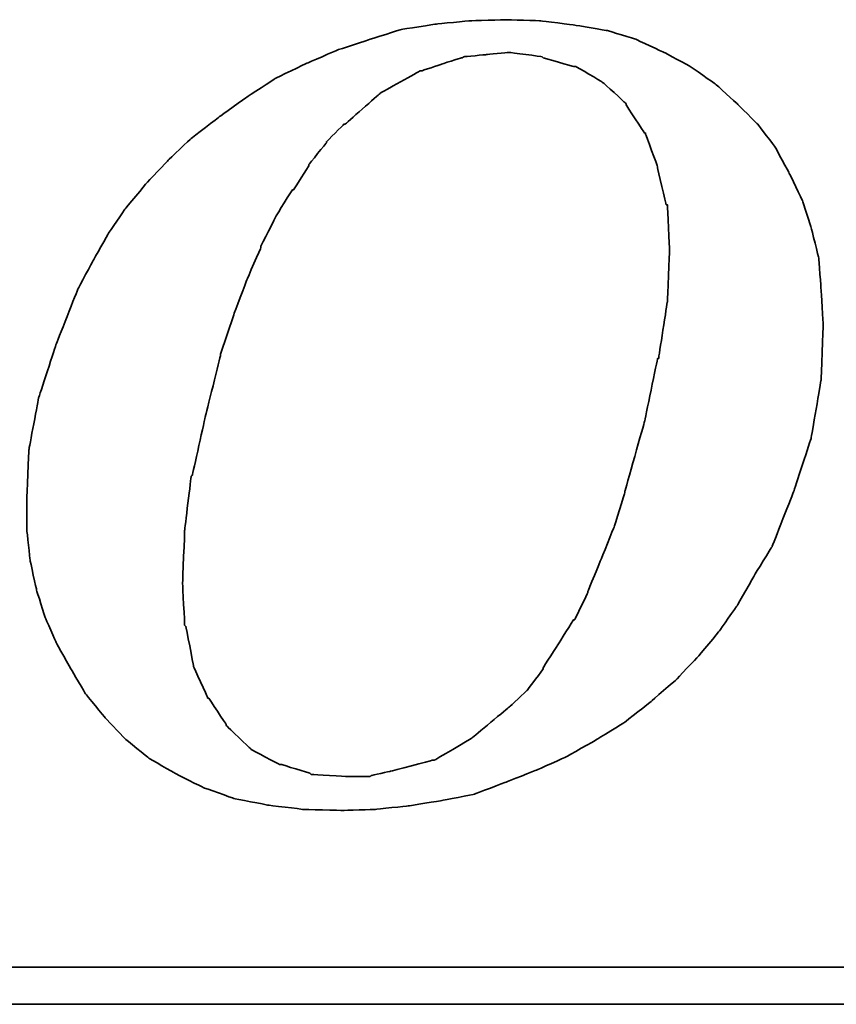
# Model space of a CAD drawing. Header units: millimetres. Extents: x 443 to 3685, y -1599 to 860.
# Tile 301 of 610: x 798.85 to 803.88, y 99.24 to 105.32. Entities that reach past the tile are written whole.
import ezdxf

# ---------------------------------------------------------------- set-up
doc = ezdxf.new("R2010")
doc.units = ezdxf.units.MM
doc.layers.add('DIM', color=4, linetype='CONTINUOUS')
doc.layers.add('layer 1', color=7, linetype='CONTINUOUS')

# ---------------------------------------------------------------- blocks, each defined once
blk = doc.blocks.new('TBI MOTION logo(完整正式版)')
at = {"layer": 'layer 1', "color": 22, "lineweight": 35}
for points, knots in [([(35.79625, -6.98375), (35.79625, -6.98375), (36.23125, -7.43875), (36.23125, -7.43875), (36.23125, -7.43875), (36.23125, -7.43875), (36.75625, -7.87125), (36.75625, -7.87125), (36.75625, -7.87125), (36.75625, -7.87125), (37.33125, -8.20375), (37.33125, -8.20375), (37.33125, -8.20375), (37.33125, -8.20375), (37.95625, -8.51875), (37.95625, -8.51875), (37.95625, -8.51875), (37.95625, -8.51875), (38.62625, -8.75875), (38.62625, -8.75875), (38.62625, -8.75875), (38.62625, -8.75875), (39.37125, -8.90375), (39.37125, -8.90375), (39.37125, -8.90375), (39.37125, -8.90375), (40.14125, -8.99875), (40.14125, -8.99875), (40.14125, -8.99875), (40.14125, -8.99875), (41.02625, -9.02375), (41.02625, -9.02375), (41.02625, -9.02375), (41.02625, -9.02375), (41.74625, -8.99875), (41.74625, -8.99875), (41.74625, -8.99875), (41.74625, -8.99875), (42.46625, -8.92375), (42.46625, -8.92375), (42.46625, -8.92375), (42.46625, -8.92375), (43.21125, -8.80625), (43.21125, -8.80625), (43.21125, -8.80625), (43.21125, -8.80625), (43.93125, -8.66375), (43.93125, -8.66375), (43.93125, -8.66375), (43.93125, -8.66375), (44.62625, -8.39875), (44.62625, -8.39875), (44.62625, -8.39875), (44.62625, -8.39875), (45.29625, -8.13375), (45.29625, -8.13375), (45.29625, -8.13375), (45.29625, -8.13375), (45.94625, -7.84375), (45.94625, -7.84375), (45.94625, -7.84375), (45.94625, -7.84375), (46.61625, -7.46375), (46.61625, -7.46375), (46.61625, -7.46375), (46.61625, -7.46375), (47.24125, -7.07875), (47.24125, -7.07875), (47.24125, -7.07875), (47.24125, -7.07875), (47.81625, -6.62375), (47.81625, -6.62375), (47.81625, -6.62375), (47.81625, -6.62375), (48.36875, -6.14375), (48.36875, -6.14375), (48.36875, -6.14375), (48.36875, -6.14375), (48.84625, -5.64125), (48.84625, -5.64125), (48.84625, -5.64125), (48.84625, -5.64125), (49.32625, -5.06375), (49.32625, -5.06375), (49.32625, -5.06375), (49.32625, -5.06375), (49.71125, -4.51374), (49.71125, -4.51374), (49.71125, -4.51374), (49.71125, -4.51374), (50.09625, -3.83874), (50.09625, -3.83874), (50.09625, -3.83874), (50.09625, -3.83874), (50.48125, -3.21374), (50.48125, -3.21374), (50.48125, -3.21374), (50.48125, -3.21374), (50.96125, -1.99125), (50.96125, -1.99125), (50.96125, -1.99125), (50.96125, -1.99125), (51.34375, -0.81875), (51.34375, -0.81875), (51.34375, -0.81875), (51.34375, -0.81875), (51.56125, 0.45624), (51.56125, 0.45624), (51.56125, 0.45624), (51.56125, 0.45624), (51.60625, 1.67624), (51.60625, 1.67624), (51.60625, 1.67624), (51.60625, 1.67624), (51.56125, 2.44625), (51.56125, 2.44625), (51.56125, 2.44625), (51.56125, 2.44625), (51.51125, 3.14125), (51.51125, 3.14125), (51.51125, 3.14125), (51.51125, 3.14125), (51.34375, 3.81125), (51.34375, 3.81125), (51.34375, 3.81125), (51.34375, 3.81125), (51.15125, 4.41125), (51.15125, 4.41125), (51.15125, 4.41125), (51.15125, 4.41125), (50.86125, 5.01125), (50.86125, 5.01125), (50.86125, 5.01125), (50.86125, 5.01125), (50.55125, 5.58875), (50.55125, 5.58875), (50.55125, 5.58875), (50.55125, 5.58875), (50.16625, 6.09125), (50.16625, 6.09125), (50.16625, 6.09125), (50.16625, 6.09125), (49.71125, 6.54875), (49.71125, 6.54875), (49.71125, 6.54875), (49.71125, 6.54875), (49.23125, 6.98125), (49.23125, 6.98125), (49.23125, 6.98125), (49.23125, 6.98125), (48.67875, 7.36625), (48.67875, 7.36625), (48.67875, 7.36625), (48.67875, 7.36625), (48.10375, 7.67625), (48.10375, 7.67625), (48.10375, 7.67625), (48.10375, 7.67625), (47.48125, 7.96375), (47.48125, 7.96375), (47.48125, 7.96375), (47.48125, 7.96375), (46.85625, 8.15625), (46.85625, 8.15625), (46.85625, 8.15625), (46.85625, 8.15625), (46.13625, 8.27624), (46.13625, 8.27624), (46.13625, 8.27624), (46.13625, 8.27624), (45.39125, 8.37125), (45.39125, 8.37125), (45.39125, 8.37125), (45.39125, 8.37125), (44.62625, 8.39624), (44.62625, 8.39624), (44.62625, 8.39624), (44.62625, 8.39624), (43.83625, 8.37125), (43.83625, 8.37125), (43.83625, 8.37125), (43.83625, 8.37125), (43.09125, 8.30125), (43.09125, 8.30125), (43.09125, 8.30125), (43.09125, 8.30125), (42.32125, 8.18125), (42.32125, 8.18125), (42.32125, 8.18125), (42.32125, 8.18125), (41.62875, 7.96375), (41.62875, 7.96375), (41.62875, 7.96375), (41.62875, 7.96375), (40.90625, 7.72625), (40.90625, 7.72625), (40.90625, 7.72625), (40.90625, 7.72625), (40.23624, 7.43625), (40.23624, 7.43625), (40.23624, 7.43625), (40.23624, 7.43625), (39.54124, 7.10125), (39.54124, 7.10125), (39.54124, 7.10125), (39.54124, 7.10125), (38.91625, 6.69125), (38.91625, 6.69125), (38.91625, 6.69125), (38.91625, 6.69125), (38.31625, 6.26125), (38.31625, 6.26125), (38.31625, 6.26125), (38.31625, 6.26125), (37.69125, 5.78125), (37.69125, 5.78125), (37.69125, 5.78125), (37.69125, 5.78125), (37.18625, 5.30125), (37.18625, 5.30125), (37.18625, 5.30125), (37.18625, 5.30125), (36.70625, 4.79624), (36.70625, 4.79624), (36.70625, 4.79624), (36.70625, 4.79624), (36.23125, 4.22125), (36.23125, 4.22125), (36.23125, 4.22125), (36.23125, 4.22125), (35.87124, 3.69375), (35.87124, 3.69375), (35.87124, 3.69375), (35.87124, 3.69375), (35.53125, 3.09125), (35.53125, 3.09125), (35.53125, 3.09125), (35.53125, 3.09125), (35.19875, 2.47125), (35.19875, 2.47125), (35.19875, 2.47125), (35.19875, 2.47125), (34.71625, 1.24625), (34.71625, 1.24625), (34.71625, 1.24625), (34.71625, 1.24625), (34.33125, 0.06874), (34.33125, 0.06874), (34.33125, 0.06874), (34.33125, 0.06874), (34.11625, -1.07875), (34.11625, -1.07875), (34.11625, -1.07875), (34.11625, -1.07875), (34.07125, -2.15875), (34.07125, -2.15875), (34.07125, -2.15875), (34.07125, -2.15875), (34.07125, -2.85375), (34.07125, -2.85375), (34.07125, -2.85375), (34.07125, -2.85375), (34.14125, -3.50375), (34.14125, -3.50375), (34.14125, -3.50375), (34.14125, -3.50375), (34.28625, -4.17375), (34.28625, -4.17375), (34.28625, -4.17375), (34.28625, -4.17375), (34.47625, -4.77624), (34.47625, -4.77624), (34.47625, -4.77624), (34.47625, -4.77624), (34.71625, -5.32625), (34.71625, -5.32625), (34.71625, -5.32625), (34.71625, -5.32625), (35.05375, -5.92875), (35.05375, -5.92875), (35.05375, -5.92875), (35.05375, -5.92875), (35.36375, -6.45375), (35.36375, -6.45375), (35.36375, -6.45375), (35.36375, -6.45375), (35.79625, -6.98375), (35.79625, -6.98375)], [0, 0, 0, 0, 0.01388889, 0.01388889, 0.01388889, 0.0138889, 0.02777778, 0.02777778, 0.02777778, 0.02777779, 0.04166667, 0.04166667, 0.04166667, 0.04166668, 0.05555556, 0.05555556, 0.05555556, 0.05555557, 0.06944444, 0.06944444, 0.06944444, 0.06944445, 0.08333333, 0.08333333, 0.08333333, 0.08333334, 0.09722222, 0.09722222, 0.09722222, 0.09722223, 0.11111111, 0.11111111, 0.11111111, 0.11111112, 0.125, 0.125, 0.125, 0.12500001, 0.13888889, 0.13888889, 0.13888889, 0.1388889, 0.15277778, 0.15277778, 0.15277778, 0.15277779, 0.16666667, 0.16666667, 0.16666667, 0.16666668, 0.18055556, 0.18055556, 0.18055556, 0.18055557, 0.19444444, 0.19444444, 0.19444444, 0.19444445, 0.20833333, 0.20833333, 0.20833333, 0.20833334, 0.22222222, 0.22222222, 0.22222222, 0.22222223, 0.23611111, 0.23611111, 0.23611111, 0.23611112, 0.25, 0.25, 0.25, 0.25000001, 0.26388889, 0.26388889, 0.26388889, 0.2638889, 0.27777778, 0.27777778, 0.27777778, 0.27777779, 0.29166667, 0.29166667, 0.29166667, 0.29166668, 0.30555556, 0.30555556, 0.30555556, 0.30555557, 0.31944444, 0.31944444, 0.31944444, 0.31944445, 0.33333333, 0.33333333, 0.33333333, 0.33333334, 0.34722222, 0.34722222, 0.34722222, 0.34722223, 0.36111111, 0.36111111, 0.36111111, 0.36111112, 0.375, 0.375, 0.375, 0.37500001, 0.38888889, 0.38888889, 0.38888889, 0.3888889, 0.40277778, 0.40277778, 0.40277778, 0.40277779, 0.41666667, 0.41666667, 0.41666667, 0.41666668, 0.43055556, 0.43055556, 0.43055556, 0.43055557, 0.44444444, 0.44444444, 0.44444444, 0.44444445, 0.45833333, 0.45833333, 0.45833333, 0.45833334, 0.47222222, 0.47222222, 0.47222222, 0.47222223, 0.48611111, 0.48611111, 0.48611111, 0.48611112, 0.5, 0.5, 0.5, 0.50000001, 0.51388889, 0.51388889, 0.51388889, 0.5138889, 0.52777778, 0.52777778, 0.52777778, 0.52777779, 0.54166667, 0.54166667, 0.54166667, 0.54166668, 0.55555556, 0.55555556, 0.55555556, 0.55555557, 0.56944444, 0.56944444, 0.56944444, 0.56944445, 0.58333333, 0.58333333, 0.58333333, 0.58333334, 0.59722222, 0.59722222, 0.59722222, 0.59722223, 0.61111111, 0.61111111, 0.61111111, 0.61111112, 0.625, 0.625, 0.625, 0.62500001, 0.63888889, 0.63888889, 0.63888889, 0.6388889, 0.65277778, 0.65277778, 0.65277778, 0.65277779, 0.66666667, 0.66666667, 0.66666667, 0.66666668, 0.68055556, 0.68055556, 0.68055556, 0.68055557, 0.69444444, 0.69444444, 0.69444444, 0.69444445, 0.70833333, 0.70833333, 0.70833333, 0.70833334, 0.72222222, 0.72222222, 0.72222222, 0.72222223, 0.73611111, 0.73611111, 0.73611111, 0.73611112, 0.75, 0.75, 0.75, 0.75000001, 0.76388889, 0.76388889, 0.76388889, 0.7638889, 0.77777778, 0.77777778, 0.77777778, 0.77777779, 0.79166667, 0.79166667, 0.79166667, 0.79166668, 0.80555556, 0.80555556, 0.80555556, 0.80555557, 0.81944444, 0.81944444, 0.81944444, 0.81944445, 0.83333333, 0.83333333, 0.83333333, 0.83333334, 0.84722222, 0.84722222, 0.84722222, 0.84722223, 0.86111111, 0.86111111, 0.86111111, 0.86111112, 0.875, 0.875, 0.875, 0.87500001, 0.88888889, 0.88888889, 0.88888889, 0.8888889, 0.90277778, 0.90277778, 0.90277778, 0.90277779, 0.91666667, 0.91666667, 0.91666667, 0.91666668, 0.93055556, 0.93055556, 0.93055556, 0.93055557, 0.94444444, 0.94444444, 0.94444444, 0.94444445, 0.95833333, 0.95833333, 0.95833333, 0.95833334, 0.97222222, 0.97222222, 0.97222222, 0.97222223, 0.98611111, 0.98611111, 0.98611111, 0.98611112, 1, 1, 1, 1]), ([(38.33875, 1.03124), (38.33875, 1.03124), (38.62625, 1.89625), (38.62625, 1.89625), (38.62625, 1.89625), (38.62625, 1.89625), (38.91625, 2.66375), (38.91625, 2.66375), (38.91625, 2.66375), (38.91625, 2.66375), (39.22625, 3.38125), (39.22625, 3.38125), (39.22625, 3.38125), (39.22625, 3.38125), (39.22625, 3.40624), (39.22625, 3.40624), (39.22625, 3.40624), (39.22625, 3.40624), (39.56124, 4.07624), (39.56124, 4.07624), (39.56124, 4.07624), (39.56124, 4.07624), (39.92125, 4.65125), (39.92125, 4.65125), (39.92125, 4.65125), (39.92125, 4.65125), (39.94625, 4.65125), (39.94625, 4.65125), (39.94625, 4.65125), (39.94625, 4.65125), (40.28125, 5.17875), (40.28125, 5.17875), (40.28125, 5.17875), (40.28125, 5.17875), (40.28125, 5.20375), (40.28125, 5.20375), (40.28125, 5.20375), (40.28125, 5.20375), (40.66875, 5.68625), (40.66875, 5.68625), (40.66875, 5.68625), (40.66875, 5.68625), (40.66875, 5.70625), (40.66875, 5.70625), (40.66875, 5.70625), (40.66875, 5.70625), (41.05124, 6.09125), (41.05124, 6.09125), (41.05124, 6.09125), (41.05124, 6.09125), (41.07625, 6.09125), (41.07625, 6.09125), (41.07625, 6.09125), (41.07625, 6.09125), (41.84125, 6.76625), (41.84125, 6.76625), (41.84125, 6.76625), (41.84125, 6.76625), (41.86625, 6.78625), (41.86625, 6.78625), (41.86625, 6.78625), (41.86625, 6.78625), (42.73125, 7.26624), (42.73125, 7.26624), (42.73125, 7.26624), (42.73125, 7.26624), (42.75625, 7.26624), (42.75625, 7.26624), (42.75625, 7.26624), (42.75625, 7.26624), (43.18625, 7.41125), (43.18625, 7.41125), (43.18625, 7.41125), (43.18625, 7.41125), (43.64125, 7.55625), (43.64125, 7.55625), (43.64125, 7.55625), (43.64125, 7.55625), (43.66625, 7.55625), (43.66625, 7.55625), (43.66625, 7.55625), (43.66625, 7.55625), (43.69125, 7.58124), (43.69125, 7.58124), (43.69125, 7.58124), (43.69125, 7.58124), (44.19125, 7.62625), (44.19125, 7.62625), (44.19125, 7.62625), (44.19125, 7.62625), (44.67125, 7.67625), (44.67125, 7.67625), (44.67125, 7.67625), (44.67125, 7.67625), (44.69625, 7.67625), (44.69625, 7.67625), (44.69625, 7.67625), (44.69625, 7.67625), (45.41875, 7.58124), (45.41875, 7.58124), (45.41875, 7.58124), (45.41875, 7.58124), (45.44125, 7.55625), (45.44125, 7.55625), (45.44125, 7.55625), (45.44125, 7.55625), (46.11125, 7.36625), (46.11125, 7.36625), (46.11125, 7.36625), (46.11125, 7.36625), (46.13625, 7.36625), (46.13625, 7.36625), (46.13625, 7.36625), (46.13625, 7.36625), (46.15875, 7.36625), (46.15875, 7.36625), (46.15875, 7.36625), (46.15875, 7.36625), (46.73625, 7.02624), (46.73625, 7.02624), (46.73625, 7.02624), (46.73625, 7.02624), (46.76125, 7.00624), (46.76125, 7.00624), (46.76125, 7.00624), (46.76125, 7.00624), (47.24125, 6.57124), (47.24125, 6.57124), (47.24125, 6.57124), (47.24125, 6.57124), (47.26625, 6.54875), (47.26625, 6.54875), (47.26625, 6.54875), (47.26625, 6.54875), (47.26625, 6.52375), (47.26625, 6.52375), (47.26625, 6.52375), (47.26625, 6.52375), (47.67375, 5.89875), (47.67375, 5.89875), (47.67375, 5.89875), (47.67375, 5.89875), (47.69625, 5.89875), (47.69625, 5.89875), (47.69625, 5.89875), (47.69625, 5.89875), (47.69625, 5.87625), (47.69625, 5.87625), (47.69625, 5.87625), (47.69625, 5.87625), (47.96125, 5.15625), (47.96125, 5.15625), (47.96125, 5.15625), (47.96125, 5.15625), (47.96125, 5.13125), (47.96125, 5.13125), (47.96125, 5.13125), (47.96125, 5.13125), (48.15125, 4.31875), (48.15125, 4.31875), (48.15125, 4.31875), (48.15125, 4.31875), (48.17625, 4.31875), (48.17625, 4.31875), (48.17625, 4.31875), (48.17625, 4.31875), (48.17625, 4.29125), (48.17625, 4.29125), (48.17625, 4.29125), (48.17625, 4.29125), (48.22625, 3.33125), (48.22625, 3.33125), (48.22625, 3.33125), (48.22625, 3.33125), (48.22625, 3.30875), (48.22625, 3.30875), (48.22625, 3.30875), (48.22625, 3.30875), (48.17625, 2.20624), (48.17625, 2.20624), (48.17625, 2.20624), (48.17625, 2.20624), (48.17625, 2.18124), (48.17625, 2.18124), (48.17625, 2.18124), (48.17625, 2.18124), (47.98375, 0.93624), (47.98375, 0.93624), (47.98375, 0.93624), (47.98375, 0.93624), (47.96125, 0.93624), (47.96125, 0.93624), (47.96125, 0.93624), (47.96125, 0.93624), (47.67375, -0.45874), (47.67375, -0.45874), (47.67375, -0.45874), (47.67375, -0.45874), (47.24125, -1.99125), (47.24125, -1.99125), (47.24125, -1.99125), (47.24125, -1.99125), (47.24125, -2.01874), (47.24125, -2.01874), (47.24125, -2.01874), (47.24125, -2.01874), (47.00125, -2.78375), (47.00125, -2.78375), (47.00125, -2.78375), (47.00125, -2.78375), (46.71125, -3.50375), (46.71125, -3.50375), (46.71125, -3.50375), (46.71125, -3.50375), (46.42625, -4.19875), (46.42625, -4.19875), (46.42625, -4.19875), (46.42625, -4.19875), (46.42625, -4.22375), (46.42625, -4.22375), (46.42625, -4.22375), (46.42625, -4.22375), (46.13625, -4.82374), (46.13625, -4.82374), (46.13625, -4.82374), (46.13625, -4.82374), (46.11125, -4.82374), (46.11125, -4.82374), (46.11125, -4.82374), (46.11125, -4.82374), (45.77625, -5.35125), (45.77625, -5.35125), (45.77625, -5.35125), (45.77625, -5.35125), (45.44125, -5.87875), (45.44125, -5.87875), (45.44125, -5.87875), (45.44125, -5.87875), (45.44125, -5.90375), (45.44125, -5.90375), (45.44125, -5.90375), (45.44125, -5.90375), (45.10625, -6.35875), (45.10625, -6.35875), (45.10625, -6.35875), (45.10625, -6.35875), (45.08125, -6.38375), (45.08125, -6.38375), (45.08125, -6.38375), (45.08125, -6.38375), (44.69625, -6.74375), (44.69625, -6.74375), (44.69625, -6.74375), (44.69625, -6.74375), (43.88375, -7.41625), (43.88375, -7.41625), (43.88375, -7.41625), (43.88375, -7.41625), (43.85625, -7.43875), (43.85625, -7.43875), (43.85625, -7.43875), (43.85625, -7.43875), (43.04125, -7.91875), (43.04125, -7.91875), (43.04125, -7.91875), (43.04125, -7.91875), (43.01625, -7.91875), (43.01625, -7.91875), (43.01625, -7.91875), (43.01625, -7.91875), (42.99625, -7.91875), (42.99625, -7.91875), (42.99625, -7.91875), (42.99625, -7.91875), (42.08125, -8.15875), (42.08125, -8.15875), (42.08125, -8.15875), (42.08125, -8.15875), (41.65125, -8.25625), (41.65125, -8.25625), (41.65125, -8.25625), (41.65125, -8.25625), (41.62875, -8.27875), (41.62875, -8.27875), (41.62875, -8.27875), (41.62875, -8.27875), (41.60125, -8.27875), (41.60125, -8.27875), (41.60125, -8.27875), (41.60125, -8.27875), (41.12125, -8.27875), (41.12125, -8.27875), (41.12125, -8.27875), (41.12125, -8.27875), (40.35624, -8.23125), (40.35624, -8.23125), (40.35624, -8.23125), (40.35624, -8.23125), (40.33125, -8.23125), (40.33125, -8.23125), (40.33125, -8.23125), (40.33125, -8.23125), (40.30625, -8.20375), (40.30625, -8.20375), (40.30625, -8.20375), (40.30625, -8.20375), (39.68375, -8.01375), (39.68375, -8.01375), (39.68375, -8.01375), (39.68375, -8.01375), (39.66124, -8.01375), (39.66124, -8.01375), (39.66124, -8.01375), (39.66124, -8.01375), (39.63625, -8.01375), (39.63625, -8.01375), (39.63625, -8.01375), (39.63625, -8.01375), (39.01125, -7.67875), (39.01125, -7.67875), (39.01125, -7.67875), (39.01125, -7.67875), (38.98875, -7.65375), (38.98875, -7.65375), (38.98875, -7.65375), (38.98875, -7.65375), (38.48625, -7.17375), (38.48625, -7.17375), (38.48625, -7.17375), (38.48625, -7.17375), (38.45875, -7.14875), (38.45875, -7.14875), (38.45875, -7.14875), (38.45875, -7.14875), (38.45875, -7.12875), (38.45875, -7.12875), (38.45875, -7.12875), (38.45875, -7.12875), (38.07625, -6.54875), (38.07625, -6.54875), (38.07625, -6.54875), (38.07625, -6.54875), (38.05125, -6.54875), (38.05125, -6.54875), (38.05125, -6.54875), (38.05125, -6.54875), (38.05125, -6.52875), (38.05125, -6.52875), (38.05125, -6.52875), (38.05125, -6.52875), (37.74125, -5.85375), (37.74125, -5.85375), (37.74125, -5.85375), (37.74125, -5.85375), (37.74125, -5.82875), (37.74125, -5.82875), (37.74125, -5.82875), (37.74125, -5.82875), (37.57375, -4.96875), (37.57375, -4.96875), (37.57375, -4.96875), (37.57375, -4.96875), (37.54625, -4.94375), (37.54625, -4.94375), (37.54625, -4.94375), (37.54625, -4.94375), (37.50125, -4.03375), (37.50125, -4.03375), (37.50125, -4.03375), (37.50125, -4.03375), (37.50125, -4.00875), (37.50125, -4.00875), (37.50125, -4.00875), (37.50125, -4.00875), (37.54625, -2.85375), (37.54625, -2.85375), (37.54625, -2.85375), (37.54625, -2.85375), (37.69125, -1.65875), (37.69125, -1.65875), (37.69125, -1.65875), (37.69125, -1.65875), (37.71624, -1.63375), (37.71624, -1.63375), (37.71624, -1.63375), (37.71624, -1.63375), (38.00375, -0.33875), (38.00375, -0.33875), (38.00375, -0.33875), (38.00375, -0.33875), (38.33875, 1.00624), (38.33875, 1.00624), (38.33875, 1.00624), (38.33875, 1.00624), (38.33875, 1.03124), (38.33875, 1.03124)], [0, 0, 0, 0, 0.01010101, 0.01010101, 0.01010101, 0.01010102, 0.02020202, 0.02020202, 0.02020202, 0.02020203, 0.03030303, 0.03030303, 0.03030303, 0.03030304, 0.04040404, 0.04040404, 0.04040404, 0.04040405, 0.05050505, 0.05050505, 0.05050505, 0.05050506, 0.06060606, 0.06060606, 0.06060606, 0.06060607, 0.07070707, 0.07070707, 0.07070707, 0.07070708, 0.08080808, 0.08080808, 0.08080808, 0.08080809, 0.09090909, 0.09090909, 0.09090909, 0.0909091, 0.1010101, 0.1010101, 0.1010101, 0.10101011, 0.11111111, 0.11111111, 0.11111111, 0.11111112, 0.12121212, 0.12121212, 0.12121212, 0.12121213, 0.13131313, 0.13131313, 0.13131313, 0.13131314, 0.14141414, 0.14141414, 0.14141414, 0.14141415, 0.15151515, 0.15151515, 0.15151515, 0.15151516, 0.16161616, 0.16161616, 0.16161616, 0.16161617, 0.17171717, 0.17171717, 0.17171717, 0.17171718, 0.18181818, 0.18181818, 0.18181818, 0.18181819, 0.19191919, 0.19191919, 0.19191919, 0.1919192, 0.2020202, 0.2020202, 0.2020202, 0.20202021, 0.21212121, 0.21212121, 0.21212121, 0.21212122, 0.22222222, 0.22222222, 0.22222222, 0.22222223, 0.23232323, 0.23232323, 0.23232323, 0.23232324, 0.24242424, 0.24242424, 0.24242424, 0.24242425, 0.25252525, 0.25252525, 0.25252525, 0.25252526, 0.26262626, 0.26262626, 0.26262626, 0.26262627, 0.27272727, 0.27272727, 0.27272727, 0.27272728, 0.28282828, 0.28282828, 0.28282828, 0.28282829, 0.29292929, 0.29292929, 0.29292929, 0.2929293, 0.3030303, 0.3030303, 0.3030303, 0.30303031, 0.31313131, 0.31313131, 0.31313131, 0.31313132, 0.32323232, 0.32323232, 0.32323232, 0.32323233, 0.33333333, 0.33333333, 0.33333333, 0.33333334, 0.34343434, 0.34343434, 0.34343434, 0.34343435, 0.35353535, 0.35353535, 0.35353535, 0.35353536, 0.36363636, 0.36363636, 0.36363636, 0.36363637, 0.37373737, 0.37373737, 0.37373737, 0.37373738, 0.38383838, 0.38383838, 0.38383838, 0.38383839, 0.39393939, 0.39393939, 0.39393939, 0.3939394, 0.4040404, 0.4040404, 0.4040404, 0.40404041, 0.41414141, 0.41414141, 0.41414141, 0.41414142, 0.42424242, 0.42424242, 0.42424242, 0.42424243, 0.43434343, 0.43434343, 0.43434343, 0.43434344, 0.44444444, 0.44444444, 0.44444444, 0.44444445, 0.45454545, 0.45454545, 0.45454545, 0.45454546, 0.46464646, 0.46464646, 0.46464646, 0.46464647, 0.47474747, 0.47474747, 0.47474747, 0.47474748, 0.48484848, 0.48484848, 0.48484848, 0.48484849, 0.49494949, 0.49494949, 0.49494949, 0.4949495, 0.50505051, 0.50505051, 0.50505051, 0.50505052, 0.51515152, 0.51515152, 0.51515152, 0.51515153, 0.52525253, 0.52525253, 0.52525253, 0.52525254, 0.53535354, 0.53535354, 0.53535354, 0.53535355, 0.54545455, 0.54545455, 0.54545455, 0.54545456, 0.55555556, 0.55555556, 0.55555556, 0.55555557, 0.56565657, 0.56565657, 0.56565657, 0.56565658, 0.57575758, 0.57575758, 0.57575758, 0.57575759, 0.58585859, 0.58585859, 0.58585859, 0.5858586, 0.5959596, 0.5959596, 0.5959596, 0.59595961, 0.60606061, 0.60606061, 0.60606061, 0.60606062, 0.61616162, 0.61616162, 0.61616162, 0.61616163, 0.62626263, 0.62626263, 0.62626263, 0.62626264, 0.63636364, 0.63636364, 0.63636364, 0.63636365, 0.64646465, 0.64646465, 0.64646465, 0.64646466, 0.65656566, 0.65656566, 0.65656566, 0.65656567, 0.66666667, 0.66666667, 0.66666667, 0.66666668, 0.67676768, 0.67676768, 0.67676768, 0.67676769, 0.68686869, 0.68686869, 0.68686869, 0.6868687, 0.6969697, 0.6969697, 0.6969697, 0.69696971, 0.70707071, 0.70707071, 0.70707071, 0.70707072, 0.71717172, 0.71717172, 0.71717172, 0.71717173, 0.72727273, 0.72727273, 0.72727273, 0.72727274, 0.73737374, 0.73737374, 0.73737374, 0.73737375, 0.74747475, 0.74747475, 0.74747475, 0.74747476, 0.75757576, 0.75757576, 0.75757576, 0.75757577, 0.76767677, 0.76767677, 0.76767677, 0.76767678, 0.77777778, 0.77777778, 0.77777778, 0.77777779, 0.78787879, 0.78787879, 0.78787879, 0.7878788, 0.7979798, 0.7979798, 0.7979798, 0.79797981, 0.80808081, 0.80808081, 0.80808081, 0.80808082, 0.81818182, 0.81818182, 0.81818182, 0.81818183, 0.82828283, 0.82828283, 0.82828283, 0.82828284, 0.83838384, 0.83838384, 0.83838384, 0.83838385, 0.84848485, 0.84848485, 0.84848485, 0.84848486, 0.85858586, 0.85858586, 0.85858586, 0.85858587, 0.86868687, 0.86868687, 0.86868687, 0.86868688, 0.87878788, 0.87878788, 0.87878788, 0.87878789, 0.88888889, 0.88888889, 0.88888889, 0.8888889, 0.8989899, 0.8989899, 0.8989899, 0.89898991, 0.90909091, 0.90909091, 0.90909091, 0.90909092, 0.91919192, 0.91919192, 0.91919192, 0.91919193, 0.92929293, 0.92929293, 0.92929293, 0.92929294, 0.93939394, 0.93939394, 0.93939394, 0.93939395, 0.94949495, 0.94949495, 0.94949495, 0.94949496, 0.95959596, 0.95959596, 0.95959596, 0.95959597, 0.96969697, 0.96969697, 0.96969697, 0.96969698, 0.97979798, 0.97979798, 0.97979798, 0.97979799, 0.98989899, 0.98989899, 0.98989899, 0.989899, 1, 1, 1, 1]), ([(75.90875, -9.47875), (75.90875, -9.47875), (75.90875, -12.28625), (75.90875, -12.28625), (75.90875, -12.28625), (75.90875, -12.28625), (75.90875, -12.47875), (75.90875, -12.47875), (75.90875, -12.47875), (75.90875, -12.47875), (75.71625, -12.47875), (75.71625, -12.47875), (75.71625, -12.47875), (75.71625, -12.47875), (-88.32875, -12.47875), (-88.32875, -12.47875), (-88.32875, -12.47875), (-88.32875, -12.47875), (-88.32875, -13.29375), (-88.32875, -13.29375), (-88.32875, -13.29375), (-88.32875, -13.29375), (82.89125, -13.29375), (82.89125, -13.29375), (82.89125, -13.29375), (82.89125, -13.29375), (75.90875, -9.47875), (75.90875, -9.47875)], [0, 0, 0, 0, 0.14285714, 0.14285714, 0.14285714, 0.14285715, 0.28571429, 0.28571429, 0.28571429, 0.2857143, 0.42857143, 0.42857143, 0.42857143, 0.42857144, 0.57142857, 0.57142857, 0.57142857, 0.57142858, 0.71428571, 0.71428571, 0.71428571, 0.71428572, 0.85714286, 0.85714286, 0.85714286, 0.85714287, 1, 1, 1, 1])]:
    blk.add_open_spline(points, degree=3, knots=knots, dxfattribs=at)

msp = doc.modelspace()

# ---------------------------------------------------------------- block references
at = {"layer": 'DIM', "color": 7, "xscale": 0.2802190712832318, "yscale": 0.2802190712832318, "zscale": 0.2802190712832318}
msp.add_blockref('TBI MOTION logo(完整正式版)', (789.342, 102.9663), dxfattribs=at)

doc.saveas('drawing.dxf')
